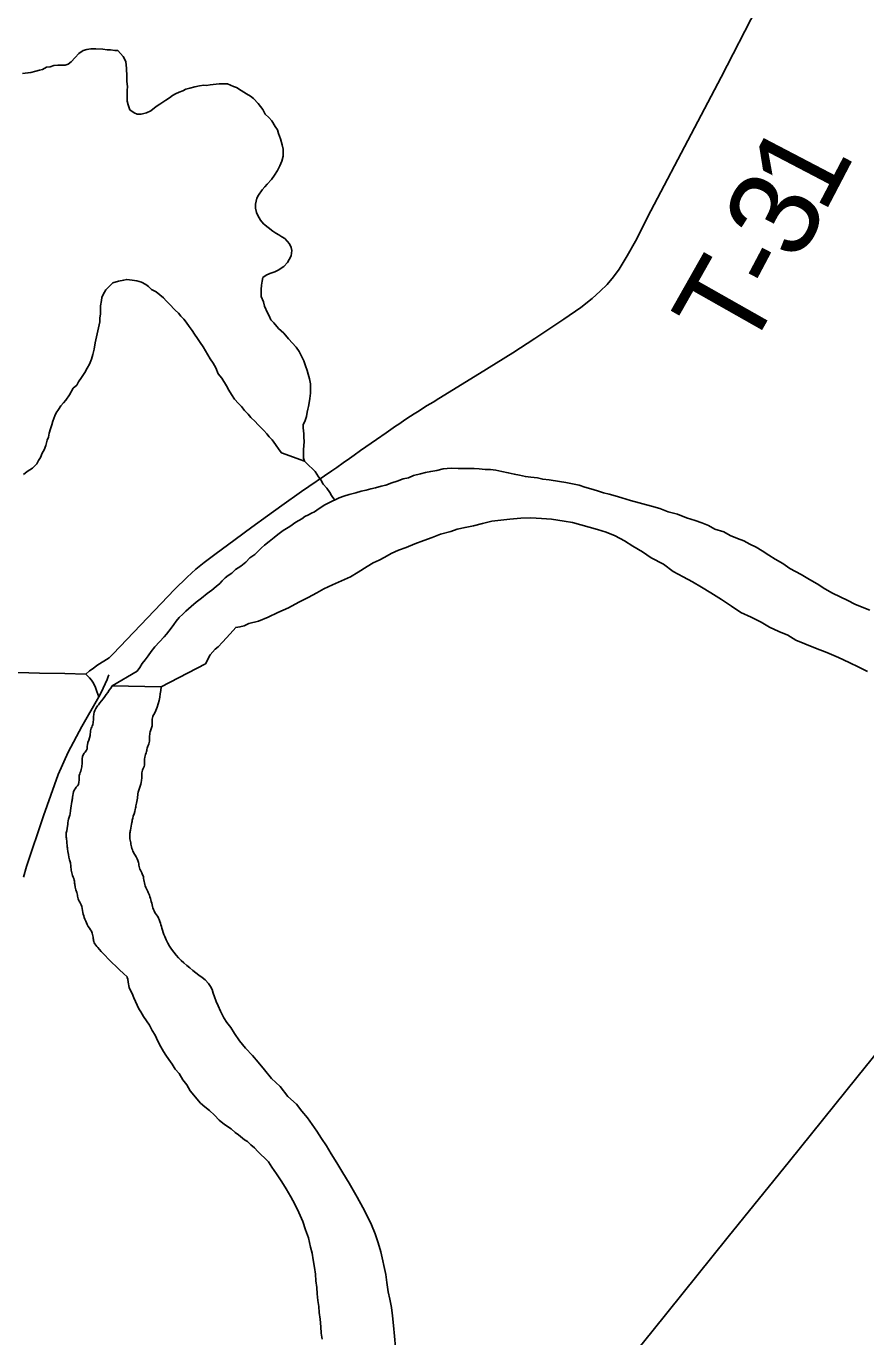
# Model space of a CAD drawing. Extents: x 2.1 to 73.9, y 4 to 26.
# Drawn here: x 43.6184 to 43.8862, y 21.6606 to 22.0785 of the extents above; entities that cross this region are included whole.
import ezdxf

# ---------------------------------------------------------------- set-up
doc = ezdxf.new("R2010")
doc.units = 0
for name, color, linetype in [('GM_X_Major_River', 7, 'Continuous'), ('GM_X_Minor_River', 7, 'Continuous'), ('GM_X_Township_Road', 7, 'Continuous'), ('GM_X_Township_Road_Text', 7, 'Continuous'), ('GM_X_US_Route', 7, 'Continuous')]:
    doc.layers.add(name, color=color, linetype=linetype)

msp = doc.modelspace()

# ---------------------------------------------------------------- linework, layer by layer
at = {"layer": 'GM_X_Major_River'}
for p, q in [((43.66151, 21.8678), (43.64587, 21.86813)), ((43.6459, 21.86815), (43.66151, 21.8678))]:
    msp.add_line(p, q, dxfattribs=at)
for points in [[(43.88752, 21.89223), (43.88506, 21.89322), (43.8828, 21.89421), (43.88053, 21.89538), (43.87808, 21.89656), (43.87563, 21.89774), (43.87317, 21.89911), (43.87073, 21.90067), (43.86828, 21.90204), (43.86564, 21.90361), (43.86206, 21.90557), (43.8598, 21.90712), (43.85735, 21.90849), (43.85528, 21.90986), (43.85321, 21.91122), (43.85132, 21.91239), (43.84925, 21.91337), (43.84736, 21.91436), (43.84528, 21.91515), (43.84301, 21.91614), (43.84094, 21.91731), (43.8381, 21.91812), (43.83603, 21.91929), (43.83395, 21.92008), (43.83187, 21.92088), (43.82903, 21.92168), (43.82619, 21.92287), (43.82316, 21.92368), (43.82052, 21.92467), (43.81787, 21.92548), (43.81124, 21.92729), (43.8084, 21.9281), (43.80632, 21.9287), (43.80442, 21.92931), (43.80253, 21.92972), (43.80063, 21.93032), (43.79855, 21.93092), (43.79666, 21.93152), (43.79477, 21.93212), (43.79268, 21.93254), (43.7906, 21.93295), (43.78851, 21.93336), (43.78528, 21.9338), (43.7832, 21.93402), (43.78149, 21.93443), (43.7794, 21.93465), (43.77769, 21.93487), (43.7758, 21.93528), (43.77409, 21.93569), (43.7722, 21.9361), (43.77011, 21.93652), (43.76822, 21.93693), (43.76651, 21.93714), (43.7648, 21.93717), (43.7629, 21.93739), (43.76138, 21.93742), (43.75986, 21.93744), (43.75796, 21.93747), (43.75624, 21.9375), (43.75396, 21.93754), (43.75149, 21.93739), (43.74939, 21.93685), (43.74748, 21.9365), (43.74576, 21.93615), (43.74424, 21.9358), (43.74195, 21.93526), (43.74041, 21.93453), (43.7387, 21.93418), (43.73678, 21.93345), (43.73506, 21.9329), (43.73315, 21.93218), (43.73162, 21.93182), (43.7299, 21.93128), (43.72838, 21.93092), (43.72685, 21.93057), (43.72532, 21.93021), (43.7236, 21.92967), (43.7215, 21.92913), (43.71978, 21.92859), (43.71825, 21.92805), (43.7148, 21.92639), (43.71365, 21.92584), (43.71192, 21.92473), (43.71038, 21.92361), (43.70943, 21.92325), (43.70847, 21.9227), (43.70732, 21.92214), (43.70636, 21.9214), (43.7054, 21.92085), (43.70444, 21.92029), (43.70251, 21.91899)], [(43.70251, 21.91899), (43.70444, 21.92029), (43.7054, 21.92085), (43.70636, 21.9214), (43.70732, 21.92214), (43.70847, 21.9227), (43.70943, 21.92325), (43.71038, 21.92361), (43.71192, 21.92473), (43.71365, 21.92584), (43.7148, 21.92639), (43.71825, 21.92805), (43.71978, 21.92859), (43.7215, 21.92913), (43.7236, 21.92967), (43.72532, 21.93021), (43.72685, 21.93057), (43.72838, 21.93092), (43.7299, 21.93128), (43.73162, 21.93182), (43.73315, 21.93218), (43.73506, 21.9329), (43.73678, 21.93345), (43.7387, 21.93418), (43.74041, 21.93453), (43.74195, 21.93526), (43.74424, 21.9358), (43.74576, 21.93615), (43.74748, 21.9365), (43.74939, 21.93685), (43.75149, 21.93739), (43.75396, 21.93754), (43.75624, 21.9375), (43.75796, 21.93747), (43.75986, 21.93744), (43.76138, 21.93742), (43.7629, 21.93739), (43.7648, 21.93717), (43.76651, 21.93714), (43.76822, 21.93693), (43.77011, 21.93652), (43.7722, 21.9361), (43.77409, 21.93569), (43.7758, 21.93528), (43.77769, 21.93487), (43.7794, 21.93465), (43.78149, 21.93443), (43.7832, 21.93402), (43.78528, 21.9338), (43.78851, 21.93336), (43.7906, 21.93295), (43.79268, 21.93254), (43.79477, 21.93212), (43.79666, 21.93152), (43.79855, 21.93092), (43.80063, 21.93032), (43.80253, 21.92972), (43.80442, 21.92931), (43.80632, 21.9287), (43.8084, 21.9281), (43.81124, 21.92729), (43.81787, 21.92548), (43.82052, 21.92467), (43.82316, 21.92368), (43.82619, 21.92287), (43.82903, 21.92168), (43.83187, 21.92088), (43.83395, 21.92008), (43.83603, 21.91929), (43.8381, 21.91812), (43.84094, 21.91731), (43.84301, 21.91614), (43.84528, 21.91515), (43.84736, 21.91436), (43.84925, 21.91337), (43.85132, 21.91239), (43.85321, 21.91122), (43.85528, 21.90986), (43.85735, 21.90849), (43.8598, 21.90712), (43.86206, 21.90557), (43.86564, 21.90361), (43.86828, 21.90204), (43.87073, 21.90067), (43.87317, 21.89911), (43.87563, 21.89774), (43.87808, 21.89656), (43.88053, 21.89538), (43.8828, 21.89421), (43.88506, 21.89322), (43.88752, 21.89223)], [(43.66151, 21.8678), (43.67558, 21.87516), (43.67715, 21.87798), (43.6787, 21.87986), (43.67966, 21.8806), (43.68101, 21.8821), (43.68353, 21.88472), (43.68527, 21.88678), (43.68661, 21.88695), (43.68794, 21.88731), (43.68948, 21.88804), (43.69253, 21.88875), (43.69559, 21.89003), (43.69866, 21.8915), (43.70211, 21.89297), (43.70537, 21.89482), (43.70843, 21.89628), (43.71112, 21.89776), (43.71342, 21.89905), (43.7161, 21.90034), (43.71898, 21.90162), (43.72185, 21.90291), (43.72435, 21.90439), (43.72723, 21.90624), (43.72915, 21.90735), (43.73106, 21.90827), (43.73279, 21.90919), (43.7349, 21.9103), (43.7372, 21.9114), (43.73968, 21.91231), (43.74236, 21.91341), (43.74523, 21.9145), (43.74791, 21.91541), (43.75059, 21.9165), (43.75384, 21.9174), (43.75594, 21.91812), (43.75842, 21.91865), (43.76109, 21.91918), (43.76396, 21.91989), (43.76701, 21.92061), (43.76987, 21.92094), (43.77273, 21.92127), (43.77616, 21.9216), (43.77939, 21.92173), (43.78281, 21.92149), (43.78604, 21.92125), (43.79002, 21.92061), (43.79268, 21.92019), (43.80063, 21.91797), (43.80347, 21.91716), (43.80631, 21.91597), (43.80932, 21.91441), (43.81196, 21.91265), (43.81497, 21.91089), (43.8178, 21.90895), (43.82176, 21.90698), (43.82477, 21.90465), (43.82797, 21.90289), (43.83099, 21.90132), (43.83381, 21.89957), (43.83683, 21.89781), (43.84022, 21.89566), (43.84342, 21.89352), (43.84643, 21.89157), (43.84964, 21.89), (43.85285, 21.88843), (43.85549, 21.88686), (43.85851, 21.88548), (43.86134, 21.8843), (43.86398, 21.88273), (43.86681, 21.88155), (43.87021, 21.88016), (43.87381, 21.87877), (43.87759, 21.87719), (43.88098, 21.87562), (43.884, 21.87405), (43.88683, 21.87267)], [(43.88683, 21.87267), (43.884, 21.87405), (43.88098, 21.87562), (43.87759, 21.87719), (43.87381, 21.87877), (43.87021, 21.88016), (43.86681, 21.88155), (43.86398, 21.88273), (43.86134, 21.8843), (43.85851, 21.88548), (43.85549, 21.88686), (43.85285, 21.88843), (43.84964, 21.89), (43.84643, 21.89157), (43.84342, 21.89352), (43.84022, 21.89566), (43.83683, 21.89781), (43.83381, 21.89957), (43.83099, 21.90132), (43.82797, 21.90289), (43.82477, 21.90465), (43.82176, 21.90698), (43.8178, 21.90895), (43.81497, 21.91089), (43.81196, 21.91265), (43.80932, 21.91441), (43.80631, 21.91597), (43.80347, 21.91716), (43.80063, 21.91797), (43.79268, 21.92019), (43.79002, 21.92061), (43.78604, 21.92125), (43.78281, 21.92149), (43.77939, 21.92173), (43.77616, 21.9216), (43.77273, 21.92127), (43.76987, 21.92094), (43.76701, 21.92061), (43.76396, 21.91989), (43.76109, 21.91918), (43.75842, 21.91865), (43.75594, 21.91812), (43.75384, 21.9174), (43.75059, 21.9165), (43.74791, 21.91541), (43.74523, 21.9145), (43.74236, 21.91341), (43.73968, 21.91231), (43.7372, 21.9114), (43.7349, 21.9103), (43.73279, 21.90919), (43.73106, 21.90827), (43.72915, 21.90735), (43.72723, 21.90624), (43.72435, 21.90439), (43.72185, 21.90291), (43.71898, 21.90162), (43.7161, 21.90034), (43.71342, 21.89905), (43.71112, 21.89776), (43.70843, 21.89628), (43.70537, 21.89482), (43.70211, 21.89297), (43.69866, 21.8915), (43.69559, 21.89003), (43.69253, 21.88875), (43.68948, 21.88804), (43.68794, 21.88731), (43.68661, 21.88695), (43.68527, 21.88678), (43.68353, 21.88472), (43.68101, 21.8821), (43.67966, 21.8806), (43.6787, 21.87986), (43.67715, 21.87798), (43.67558, 21.87516), (43.66151, 21.8678)], [(43.70251, 21.91899), (43.7004, 21.9177), (43.69867, 21.91639), (43.69751, 21.91546), (43.69597, 21.91416), (43.69443, 21.91304), (43.69347, 21.91211), (43.6925, 21.91117), (43.69134, 21.91005), (43.6898, 21.90894), (43.68845, 21.90763), (43.68691, 21.90632), (43.68518, 21.90521), (43.68402, 21.90409), (43.68287, 21.90335), (43.68191, 21.90261), (43.68094, 21.90167), (43.68017, 21.90073), (43.67901, 21.8998), (43.67766, 21.89868), (43.67612, 21.89757), (43.67439, 21.89608), (43.67266, 21.89478), (43.67111, 21.89347), (43.66938, 21.89198), (43.66841, 21.89104), (43.66726, 21.88992), (43.66629, 21.8888), (43.66551, 21.88767), (43.66473, 21.88654), (43.66395, 21.88561), (43.66318, 21.88467), (43.6624, 21.88373), (43.6595, 21.88055), (43.65834, 21.87905), (43.65736, 21.87773), (43.65639, 21.87642), (43.65542, 21.87529), (43.65464, 21.87398), (43.65386, 21.87285), (43.6459, 21.86815)], [(43.6459, 21.86815), (43.65386, 21.87285), (43.65464, 21.87398), (43.65542, 21.87529), (43.65639, 21.87642), (43.65736, 21.87773), (43.65834, 21.87905), (43.6595, 21.88055), (43.6624, 21.88373), (43.66318, 21.88467), (43.66395, 21.88561), (43.66473, 21.88654), (43.66551, 21.88767), (43.66629, 21.8888), (43.66726, 21.88992), (43.66841, 21.89104), (43.66938, 21.89198), (43.67111, 21.89347), (43.67266, 21.89478), (43.67439, 21.89608), (43.67612, 21.89757), (43.67766, 21.89868), (43.67901, 21.8998), (43.68017, 21.90073), (43.68094, 21.90167), (43.68191, 21.90261), (43.68287, 21.90335), (43.68402, 21.90409), (43.68518, 21.90521), (43.68691, 21.90632), (43.68845, 21.90763), (43.6898, 21.90894), (43.69134, 21.91005), (43.6925, 21.91117), (43.69347, 21.91211), (43.69443, 21.91304), (43.69597, 21.91416), (43.69751, 21.91546), (43.69867, 21.91639), (43.7004, 21.9177), (43.70251, 21.91899)], [(43.65065, 21.77534), (43.65064, 21.77515), (43.65082, 21.77458), (43.65099, 21.77362), (43.65133, 21.7719), (43.65169, 21.77095), (43.65224, 21.76998), (43.65278, 21.76864), (43.65332, 21.76749), (43.65387, 21.76634), (43.65441, 21.76518), (43.65496, 21.76422), (43.65588, 21.76268), (43.6568, 21.76133), (43.65772, 21.75998), (43.65863, 21.75825), (43.65954, 21.75671), (43.66045, 21.75479), (43.66136, 21.75306), (43.66228, 21.75152), (43.66301, 21.75036), (43.66393, 21.74901), (43.66504, 21.74747), (43.66596, 21.74593), (43.66726, 21.74457), (43.66835, 21.74245), (43.66964, 21.7409), (43.67074, 21.73898), (43.67408, 21.7351), (43.67538, 21.73393), (43.67688, 21.73276), (43.67855, 21.7312), (43.68004, 21.72965), (43.68172, 21.72828), (43.68378, 21.7269), (43.68508, 21.72573), (43.68621, 21.72495), (43.68807, 21.72339), (43.68901, 21.72279), (43.69013, 21.72182), (43.69125, 21.72084), (43.69236, 21.71968), (43.69329, 21.71871), (43.69459, 21.71754), (43.69571, 21.71637)], [(43.7362, 21.65713), (43.7359, 21.66074), (43.7356, 21.66417), (43.73529, 21.66722), (43.73497, 21.66988), (43.73446, 21.67256), (43.73394, 21.67485), (43.73344, 21.6779), (43.73311, 21.68037), (43.73156, 21.68763), (43.73068, 21.6905), (43.72979, 21.69337), (43.72853, 21.69625), (43.72726, 21.69894), (43.7258, 21.70182), (43.72397, 21.70509), (43.72141, 21.70952), (43.71939, 21.71279), (43.71757, 21.71606), (43.71573, 21.71895), (43.71426, 21.72146), (43.7126, 21.72378), (43.71114, 21.72609), (43.70966, 21.72821), (43.70819, 21.73034), (43.70634, 21.73247), (43.70468, 21.73478), (43.70188, 21.73713), (43.69948, 21.74041), (43.69669, 21.74295), (43.69447, 21.74566), (43.69243, 21.74817), (43.69058, 21.7503), (43.68835, 21.75263), (43.6865, 21.75496), (43.68484, 21.75727), (43.68374, 21.7592), (43.68245, 21.76075), (43.68153, 21.76229), (43.68044, 21.7644), (43.67972, 21.76613), (43.67899, 21.76747), (43.67845, 21.76901), (43.6781, 21.77015), (43.67774, 21.7713), (43.67719, 21.77226), (43.67664, 21.77323), (43.67553, 21.77439)], [(43.69571, 21.71637), (43.69681, 21.71464), (43.69828, 21.71251), (43.69994, 21.71001), (43.70141, 21.70769), (43.70287, 21.70519), (43.70415, 21.70288), (43.70542, 21.70019), (43.70669, 21.69732), (43.70758, 21.69464), (43.70847, 21.69215), (43.70916, 21.68909), (43.70969, 21.68718), (43.71002, 21.68508), (43.71035, 21.6826), (43.71068, 21.68051), (43.71082, 21.67841), (43.71116, 21.67632), (43.7113, 21.67422), (43.71144, 21.67213), (43.71178, 21.67022), (43.71193, 21.66832), (43.71226, 21.66622), (43.7124, 21.66375), (43.71254, 21.66166), (43.71288, 21.65975)]]:
    msp.add_lwpolyline(points, dxfattribs=at)
for points in [[(43.64587, 21.86813), (43.64198, 21.8627), (43.64099, 21.8614), (43.63997, 21.85915), (43.63968, 21.85575), (43.63906, 21.85425), (43.63881, 21.85236), (43.63796, 21.84935), (43.63772, 21.84764), (43.63673, 21.84635), (43.63625, 21.84313), (43.63601, 21.84143), (43.63538, 21.83955), (43.6351, 21.83672), (43.63371, 21.83486), (43.63326, 21.8326), (43.63303, 21.83127), (43.63257, 21.82844), (43.63233, 21.82693), (43.63191, 21.82561), (43.63165, 21.82334), (43.63118, 21.82051), (43.63133, 21.81918), (43.63147, 21.81746), (43.63161, 21.81613), (43.63227, 21.81269), (43.6326, 21.81135), (43.63275, 21.80983), (43.63307, 21.80811), (43.63377, 21.80619), (43.63392, 21.80486), (43.63476, 21.80141), (43.63509, 21.79988), (43.63599, 21.79834), (43.63648, 21.79585), (43.63718, 21.79374), (43.63824, 21.79143), (43.63951, 21.7893), (43.63983, 21.78758), (43.64017, 21.78624), (43.64126, 21.78469), (43.65065, 21.77534)], [(43.67553, 21.77439), (43.66262, 21.78819), (43.66175, 21.79088), (43.66106, 21.79299), (43.66053, 21.79434), (43.65944, 21.79589), (43.65874, 21.79781), (43.65754, 21.80183), (43.65683, 21.80338), (43.65613, 21.8053), (43.65581, 21.8072), (43.65528, 21.80855), (43.65457, 21.81009), (43.65424, 21.81181), (43.65318, 21.81412), (43.65246, 21.81547), (43.65195, 21.8172), (43.65162, 21.81892), (43.65149, 21.82082), (43.65172, 21.82214), (43.65218, 21.8246), (43.65241, 21.82592), (43.65325, 21.82874), (43.65349, 21.83025), (43.65393, 21.83232), (43.65418, 21.83421), (43.6546, 21.83553), (43.65525, 21.83798), (43.65554, 21.8412), (43.65616, 21.84289), (43.65624, 21.84535), (43.65686, 21.84723), (43.6571, 21.84855), (43.65771, 21.85005), (43.65776, 21.85176), (43.65801, 21.85346), (43.65866, 21.8561), (43.65872, 21.85799), (43.65933, 21.8593), (43.66151, 21.8678)]]:
    msp.add_spline(points, degree=3, dxfattribs=at)
at = {"layer": 'GM_X_Minor_River'}
for points in [[(43.6173, 22.06344), (43.61901, 22.06361), (43.61996, 22.06378), (43.62149, 22.06414), (43.62264, 22.0645), (43.62359, 22.06467), (43.62493, 22.06541), (43.62608, 22.06558), (43.62722, 22.06594), (43.62856, 22.06611), (43.62989, 22.06609), (43.63084, 22.06607), (43.6318, 22.06644), (43.63276, 22.06718), (43.63411, 22.06849), (43.63527, 22.0698), (43.63662, 22.07073), (43.63776, 22.07109), (43.6391, 22.07126), (43.64062, 22.07124), (43.6429, 22.0712), (43.64423, 22.07099)], [(43.64423, 22.07099), (43.64537, 22.07097), (43.6467, 22.07076), (43.64765, 22.07074), (43.64933, 22.06882), (43.65026, 22.06728), (43.65041, 22.065), (43.65056, 22.06253), (43.65054, 22.06082), (43.6507, 22.05929), (43.65068, 22.05796), (43.65067, 22.05702), (43.65065, 22.05569), (43.65063, 22.05455), (43.65099, 22.0534), (43.65154, 22.05187), (43.65285, 22.0509), (43.6538, 22.0505), (43.65513, 22.05048), (43.65685, 22.05083), (43.65819, 22.05157), (43.65992, 22.05287), (43.66107, 22.05362), (43.663, 22.05492), (43.66415, 22.05566), (43.66511, 22.0564), (43.66607, 22.05696), (43.66722, 22.05751), (43.66837, 22.05787), (43.66933, 22.05842), (43.67066, 22.05878), (43.67219, 22.05914), (43.67372, 22.05949), (43.67505, 22.05966), (43.676, 22.05964), (43.67715, 22.05982), (43.68, 22.06015), (43.68133, 22.06013), (43.68267, 22.06011), (43.68361, 22.05971), (43.68456, 22.05932), (43.6855, 22.05892), (43.68701, 22.05795), (43.6887, 22.05697), (43.69002, 22.05619), (43.69096, 22.05541), (43.69246, 22.05387), (43.6932, 22.05291), (43.69395, 22.05194), (43.69468, 22.05041), (43.69581, 22.04944), (43.69674, 22.04829), (43.69786, 22.04656), (43.6986, 22.04541), (43.69896, 22.04426), (43.69951, 22.04254), (43.70005, 22.04064), (43.70041, 22.0393), (43.70037, 22.03702), (43.69997, 22.03551), (43.69937, 22.034), (43.69859, 22.03249), (43.69761, 22.03098), (43.69664, 22.02967), (43.69529, 22.02817), (43.69451, 22.02723), (43.69374, 22.0263), (43.69257, 22.02461), (43.69198, 22.02367), (43.69178, 22.02272), (43.69157, 22.02177), (43.69155, 22.02044), (43.69191, 22.01911), (43.69228, 22.01815), (43.6932, 22.01662), (43.69414, 22.01546), (43.69714, 22.01313), (43.69808, 22.01255), (43.69903, 22.01196), (43.69997, 22.01138), (43.70091, 22.01079), (43.70241, 22.00906), (43.70296, 22.00791), (43.70313, 22.00695), (43.70292, 22.00525), (43.70233, 22.00412), (43.70174, 22.00318), (43.70058, 22.00187), (43.69885, 22.00075), (43.6977, 22.0002), (43.69617, 21.99966), (43.69502, 21.99911), (43.69387, 21.99836), (43.69366, 21.99723), (43.69345, 21.9959), (43.69343, 21.99457), (43.69339, 21.99229), (43.69413, 21.99057), (43.69449, 21.98923), (43.6954, 21.98713), (43.69596, 21.98617)], [(43.61757, 21.93557), (43.61873, 21.9365), (43.62046, 21.93761), (43.62181, 21.93892), (43.6224, 21.94005), (43.62298, 21.94099), (43.62357, 21.94231), (43.62416, 21.94344), (43.62475, 21.94476), (43.62516, 21.94646), (43.62555, 21.94741), (43.62577, 21.94873), (43.62617, 21.95006), (43.62657, 21.95138), (43.62697, 21.95252), (43.62756, 21.95422), (43.62796, 21.95516), (43.62874, 21.95629), (43.62952, 21.95741), (43.63029, 21.95835), (43.63107, 21.95929), (43.63223, 21.96098), (43.63341, 21.96305), (43.63456, 21.96398), (43.63515, 21.96511), (43.63612, 21.96643), (43.6371, 21.96812), (43.63788, 21.96944), (43.63866, 21.97076), (43.63926, 21.97227), (43.63966, 21.97378), (43.64007, 21.97548), (43.64048, 21.97757), (43.64089, 21.97946), (43.64192, 21.98419), (43.64194, 21.98552), (43.64215, 21.98666), (43.64217, 21.98799), (43.64219, 21.98932), (43.64241, 21.99103), (43.64261, 21.99197), (43.64301, 21.99292), (43.64379, 21.99442), (43.64514, 21.99573), (43.64611, 21.99667), (43.64783, 21.99721), (43.64954, 21.99756), (43.6505, 21.99774), (43.65221, 21.99752), (43.65372, 21.9973), (43.65524, 21.9969), (43.65656, 21.99612), (43.6575, 21.99553), (43.65844, 21.99457), (43.65994, 21.99378)], [(43.65994, 21.99378), (43.66107, 21.99282), (43.6622, 21.99185), (43.66313, 21.99088), (43.66407, 21.98992), (43.66594, 21.98799), (43.66707, 21.98702), (43.66781, 21.98606), (43.66875, 21.98509), (43.66949, 21.98413), (43.67042, 21.98278), (43.67135, 21.98144), (43.6721, 21.98029), (43.67303, 21.97894), (43.67395, 21.9776), (43.67488, 21.97625), (43.67711, 21.97241), (43.67804, 21.97107), (43.67896, 21.96953), (43.67969, 21.96762), (43.68081, 21.96627), (43.6823, 21.96378), (43.68304, 21.96244), (43.68397, 21.96109), (43.68489, 21.95956), (43.6862, 21.95821), (43.68714, 21.95724), (43.68807, 21.9559), (43.68919, 21.95474), (43.69013, 21.95377), (43.69144, 21.95242), (43.69237, 21.95146), (43.69331, 21.95049), (43.69424, 21.94953), (43.69518, 21.94856), (43.69593, 21.9476), (43.69686, 21.94664), (43.69798, 21.9451), (43.69909, 21.94337), (43.69984, 21.94241), (43.70721, 21.93982)], [(43.69596, 21.98617), (43.69651, 21.98483), (43.69744, 21.98387), (43.69894, 21.98213), (43.70063, 21.98058), (43.70212, 21.97885), (43.70455, 21.97615), (43.70548, 21.97481), (43.70641, 21.97308), (43.70695, 21.97174), (43.7075, 21.97021), (43.70805, 21.96868), (43.70841, 21.96754), (43.70877, 21.96601), (43.70912, 21.96449), (43.70908, 21.96145), (43.70886, 21.95974), (43.70865, 21.95841), (43.70844, 21.95728), (43.70823, 21.95633), (43.70803, 21.95538), (43.70782, 21.95406), (43.70742, 21.95273), (43.70683, 21.95141), (43.70681, 21.95046), (43.70697, 21.94856), (43.70695, 21.94742), (43.70712, 21.94609), (43.70689, 21.94343), (43.70686, 21.94172), (43.70685, 21.94077), (43.70721, 21.93982), (43.70871, 21.93827), (43.70965, 21.9375), (43.71059, 21.93653), (43.7117, 21.9348), (43.71245, 21.93384), (43.71319, 21.9325), (43.71431, 21.93115), (43.71524, 21.92981), (43.71579, 21.92885), (43.71681, 21.92743)]]:
    msp.add_lwpolyline(points, dxfattribs=at)
at = {"layer": 'GM_X_Township_Road'}
for points in [[(43.63745, 21.87186), (43.63867, 21.87293), (43.63976, 21.87369), (43.64092, 21.87458), (43.64488, 21.87705), (43.64617, 21.8784), (43.66145, 21.89438), (43.66577, 21.89884), (43.66974, 21.90278), (43.6725, 21.9053), (43.67516, 21.90743), (43.67864, 21.91004), (43.68513, 21.91485), (43.69039, 21.9187), (43.69542, 21.92236), (43.69996, 21.92562), (43.70629, 21.93007), (43.71597, 21.93675), (43.7175, 21.93781), (43.71951, 21.93925), (43.72154, 21.94068), (43.72306, 21.94175), (43.72509, 21.94318), (43.73018, 21.94672), (43.73324, 21.94883), (43.73475, 21.94989), (43.73627, 21.95095), (43.7373, 21.95164), (43.73883, 21.95267), (43.73986, 21.95335), (43.74219, 21.95486), (43.74322, 21.95554), (43.74638, 21.9575), (43.74823, 21.95863), (43.75008, 21.95978), (43.76308, 21.96771), (43.77362, 21.9743), (43.78065, 21.97889), (43.78998, 21.98507), (43.7953, 21.98885), (43.79898, 21.99171), (43.80154, 21.99397), (43.80374, 21.99618), (43.80575, 21.99853), (43.80759, 22.00105), (43.81018, 22.00529), (43.81275, 22.00991), (43.81771, 22.01959), (43.83055, 22.04409), (43.84009, 22.06226), (43.85148, 22.08436)], [(43.11777, 21.88478), (43.14204, 21.88438), (43.16693, 21.88368), (43.19026, 21.883), (43.21359, 21.88234), (43.3085, 21.87971), (43.32872, 21.87925), (43.33961, 21.87905), (43.36914, 21.87846), (43.40492, 21.87753), (43.43137, 21.87675), (43.45313, 21.8764), (43.47179, 21.87595), (43.56359, 21.87357), (43.61932, 21.87224)], [(43.61932, 21.87224), (43.62271, 21.87216), (43.63073, 21.87206), (43.63745, 21.87186)], [(43.64156, 21.86466), (43.64102, 21.86636), (43.64059, 21.86764), (43.64002, 21.86877), (43.6397, 21.86932), (43.63924, 21.87), (43.6386, 21.87072), (43.63803, 21.87129), (43.63745, 21.87186)], [(43.64156, 21.86466), (43.64232, 21.866), (43.64362, 21.86881), (43.64425, 21.87015), (43.64446, 21.87081), (43.64475, 21.87162)], [(43.61758, 21.80716), (43.61849, 21.81051), (43.62397, 21.8267), (43.62865, 21.83986), (43.6318, 21.84695), (43.63622, 21.85516), (43.64156, 21.86466)]]:
    msp.add_lwpolyline(points, dxfattribs=at)
at = {"layer": 'GM_X_US_Route'}
msp.add_lwpolyline([(43.79652, 21.63555), (43.81802, 21.66213), (43.84238, 21.69239), (43.8619, 21.71657), (43.88334, 21.7432), (43.91842, 21.78677), (43.93501, 21.80733), (43.94726, 21.82242)], dxfattribs=at)

# ---------------------------------------------------------------- texts
at = {"layer": 'GM_X_Township_Road_Text'}
for s, rotation, p in [('1', 62.3946, (43.87287, 22.01825)), ('3', 62.3192, (43.86472, 22.00271)), ('T', 60.4975, (43.84833, 21.97304)), ('-', 62.1139, (43.85921, 21.9923))]:
    msp.add_text(s, height=0.02841, rotation=rotation, dxfattribs=at).set_placement(p)

doc.saveas('drawing.dxf')
